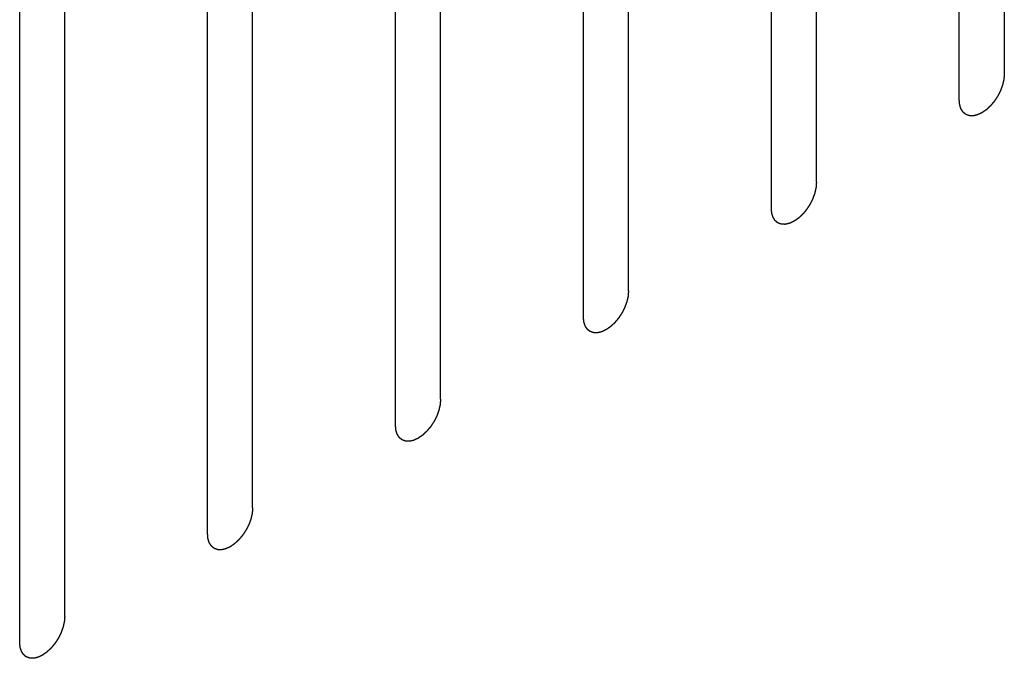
# Model space of a CAD drawing. Header units: inches. Extents: x 6 to 353, y 6 to 228.
# Tile 362 of 372: x 343.769 to 344.929, y 195.632 to 196.385. Entities that reach past the tile are written whole.
import ezdxf

# ---------------------------------------------------------------- set-up
doc = ezdxf.new("R2010")
doc.units = ezdxf.units.IN
doc.header["$LTSCALE"] = 19.946667
doc.header["$MEASUREMENT"] = 0
doc.linetypes.add('HIDDEN', pattern=[0.2, 0.1, -0.1])
doc.layers.add('08_ALL_COSMETICS', color=7, linetype='CONTINUOUS')

msp = doc.modelspace()

# ---------------------------------------------------------------- linework, layer by layer
at = {"layer": '08_ALL_COSMETICS', "color": 7, "linetype": 'HIDDEN'}
for p, q in [((344.9287, 196.3208), (344.9287, 197.2802)), ((344.8756, 196.2902), (344.8756, 197.2496)), ((344.7073, 196.1931), (344.7073, 197.1524)), ((344.6543, 196.1624), (344.6543, 197.1218)), ((344.486, 196.0653), (344.486, 197.0247)), ((344.433, 196.0347), (344.433, 196.994)), ((344.2647, 195.9375), (344.2647, 196.8969)), ((344.2117, 195.9069), (344.2117, 196.8663)), ((344.0434, 195.8097), (344.0434, 196.7691)), ((343.9903, 195.7791), (343.9903, 196.7385)), ((343.8221, 195.6819), (343.8221, 196.6413)), ((343.769, 195.6513), (343.769, 196.6107))]:
    msp.add_line(p, q, dxfattribs=at)
for points in [[(344.9287, 196.3208), (344.9286, 196.3198), (344.9285, 196.3182), (344.9283, 196.3164), (344.9282, 196.3154), (344.9282, 196.3146), (344.928, 196.3138), (344.9277, 196.3127), (344.9274, 196.3113), (344.9271, 196.3099), (344.9268, 196.3088), (344.9267, 196.308), (344.9264, 196.3072), (344.926, 196.3061), (344.9254, 196.3047), (344.925, 196.3033), (344.9245, 196.3022), (344.9243, 196.3013), (344.9238, 196.3005), (344.9233, 196.2994), (344.9226, 196.298), (344.9219, 196.2966), (344.9213, 196.2955), (344.9209, 196.2947), (344.9204, 196.2939), (344.9197, 196.2929), (344.9189, 196.2917), (344.9181, 196.2904), (344.9174, 196.2894), (344.9169, 196.2886), (344.9163, 196.2879), (344.9156, 196.287), (344.9146, 196.2859), (344.9137, 196.2847), (344.9129, 196.2838), (344.9124, 196.2831), (344.9117, 196.2826), (344.9109, 196.2818), (344.9099, 196.2808), (344.9088, 196.2799), (344.908, 196.2791), (344.9074, 196.2785), (344.9067, 196.2781), (344.9059, 196.2775), (344.9048, 196.2767), (344.9037, 196.276), (344.9029, 196.2754), (344.9025, 196.2751), (344.9021, 196.2749), (344.9018, 196.2748), (344.9014, 196.2746), (344.9006, 196.2742), (344.8996, 196.2737), (344.8985, 196.2732), (344.8978, 196.2729), (344.8973, 196.2727), (344.897, 196.2725), (344.8967, 196.2725), (344.8963, 196.2723), (344.8956, 196.2722), (344.8945, 196.2719), (344.8935, 196.2717), (344.8928, 196.2715), (344.8924, 196.2715), (344.892, 196.2714), (344.8918, 196.2714), (344.8914, 196.2714), (344.8907, 196.2714), (344.8898, 196.2715), (344.8888, 196.2715), (344.8881, 196.2715), (344.8878, 196.2715), (344.8875, 196.2715), (344.8872, 196.2716), (344.8869, 196.2718), (344.8863, 196.272), (344.8854, 196.2723), (344.8846, 196.2726), (344.884, 196.2728), (344.8837, 196.273), (344.8834, 196.273), (344.8832, 196.2732), (344.8829, 196.2734), (344.8824, 196.2738), (344.8818, 196.2744), (344.8811, 196.275), (344.8806, 196.2754), (344.8803, 196.2756), (344.8801, 196.2757), (344.88, 196.276), (344.8798, 196.2763), (344.8794, 196.2769), (344.8789, 196.2777), (344.8784, 196.2785), (344.878, 196.2791), (344.8778, 196.2794), (344.8777, 196.2796), (344.8776, 196.2799), (344.8774, 196.2803), (344.8772, 196.281), (344.8769, 196.282), (344.8766, 196.2831), (344.8764, 196.2838), (344.8763, 196.2842), (344.8761, 196.2844), (344.8761, 196.2848), (344.8761, 196.2853), (344.876, 196.2861), (344.8759, 196.2873), (344.8758, 196.2888), (344.8757, 196.2897), (344.8756, 196.2902)], [(344.7073, 196.1931), (344.7073, 196.192), (344.7071, 196.1905), (344.707, 196.1886), (344.7069, 196.1876), (344.7069, 196.1868), (344.7066, 196.186), (344.7064, 196.1849), (344.7061, 196.1835), (344.7058, 196.1822), (344.7055, 196.1811), (344.7054, 196.1802), (344.705, 196.1794), (344.7046, 196.1783), (344.7041, 196.1769), (344.7036, 196.1755), (344.7032, 196.1744), (344.7029, 196.1735), (344.7025, 196.1727), (344.7019, 196.1716), (344.7012, 196.1702), (344.7006, 196.1688), (344.7, 196.1678), (344.6996, 196.1669), (344.6991, 196.1662), (344.6984, 196.1651), (344.6976, 196.1639), (344.6967, 196.1626), (344.6961, 196.1616), (344.6956, 196.1608), (344.695, 196.1601), (344.6943, 196.1592), (344.6933, 196.1581), (344.6924, 196.1569), (344.6916, 196.156), (344.691, 196.1553), (344.6904, 196.1548), (344.6896, 196.154), (344.6885, 196.1531), (344.6875, 196.1521), (344.6867, 196.1513), (344.6861, 196.1507), (344.6854, 196.1503), (344.6845, 196.1497), (344.6834, 196.1489), (344.6824, 196.1482), (344.6816, 196.1477), (344.6812, 196.1474), (344.6808, 196.1471), (344.6805, 196.147), (344.6801, 196.1468), (344.6793, 196.1464), (344.6783, 196.1459), (344.6772, 196.1454), (344.6764, 196.1451), (344.676, 196.1449), (344.6757, 196.1447), (344.6754, 196.1447), (344.675, 196.1446), (344.6742, 196.1444), (344.6732, 196.1442), (344.6722, 196.1439), (344.6714, 196.1438), (344.671, 196.1437), (344.6707, 196.1436), (344.6704, 196.1436), (344.6701, 196.1436), (344.6694, 196.1437), (344.6684, 196.1437), (344.6675, 196.1437), (344.6668, 196.1437), (344.6664, 196.1438), (344.6661, 196.1437), (344.6659, 196.1439), (344.6656, 196.144), (344.665, 196.1442), (344.6641, 196.1445), (344.6633, 196.1448), (344.6627, 196.145), (344.6623, 196.1452), (344.6621, 196.1452), (344.6619, 196.1454), (344.6616, 196.1457), (344.6611, 196.1461), (344.6604, 196.1466), (344.6598, 196.1472), (344.6593, 196.1476), (344.659, 196.1478), (344.6588, 196.148), (344.6586, 196.1482), (344.6584, 196.1485), (344.6581, 196.1491), (344.6576, 196.1499), (344.6571, 196.1507), (344.6567, 196.1513), (344.6565, 196.1516), (344.6563, 196.1518), (344.6563, 196.1522), (344.6561, 196.1525), (344.6559, 196.1533), (344.6556, 196.1543), (344.6553, 196.1553), (344.6551, 196.156), (344.6549, 196.1564), (344.6548, 196.1567), (344.6548, 196.157), (344.6548, 196.1575), (344.6547, 196.1584), (344.6546, 196.1596), (344.6544, 196.161), (344.6544, 196.162), (344.6543, 196.1624)], [(344.486, 196.0653), (344.4859, 196.0642), (344.4858, 196.0627), (344.4857, 196.0609), (344.4856, 196.0598), (344.4856, 196.059), (344.4853, 196.0582), (344.4851, 196.0571), (344.4848, 196.0557), (344.4845, 196.0544), (344.4842, 196.0533), (344.4841, 196.0525), (344.4837, 196.0516), (344.4833, 196.0505), (344.4828, 196.0491), (344.4823, 196.0477), (344.4819, 196.0466), (344.4816, 196.0458), (344.4812, 196.0449), (344.4806, 196.0438), (344.4799, 196.0425), (344.4792, 196.0411), (344.4787, 196.04), (344.4783, 196.0391), (344.4777, 196.0384), (344.4771, 196.0374), (344.4763, 196.0361), (344.4754, 196.0348), (344.4747, 196.0338), (344.4743, 196.033), (344.4737, 196.0324), (344.4729, 196.0314), (344.472, 196.0303), (344.471, 196.0292), (344.4703, 196.0283), (344.4697, 196.0275), (344.4691, 196.027), (344.4683, 196.0262), (344.4672, 196.0253), (344.4662, 196.0243), (344.4654, 196.0236), (344.4648, 196.0229), (344.4641, 196.0225), (344.4632, 196.0219), (344.4621, 196.0212), (344.461, 196.0204), (344.4603, 196.0199), (344.4598, 196.0196), (344.4595, 196.0193), (344.4592, 196.0192), (344.4588, 196.019), (344.458, 196.0186), (344.4569, 196.0181), (344.4559, 196.0177), (344.4551, 196.0173), (344.4547, 196.0171), (344.4544, 196.0169), (344.454, 196.0169), (344.4536, 196.0168), (344.4529, 196.0166), (344.4519, 196.0164), (344.4508, 196.0162), (344.4501, 196.016), (344.4497, 196.0159), (344.4494, 196.0158), (344.4491, 196.0158), (344.4487, 196.0158), (344.4481, 196.0159), (344.4471, 196.0159), (344.4462, 196.0159), (344.4455, 196.016), (344.4451, 196.016), (344.4448, 196.016), (344.4446, 196.0161), (344.4442, 196.0162), (344.4436, 196.0164), (344.4428, 196.0167), (344.4419, 196.0171), (344.4413, 196.0173), (344.441, 196.0174), (344.4407, 196.0175), (344.4406, 196.0177), (344.4403, 196.0179), (344.4398, 196.0183), (344.4391, 196.0188), (344.4384, 196.0194), (344.4379, 196.0198), (344.4377, 196.02), (344.4375, 196.0202), (344.4373, 196.0205), (344.4371, 196.0208), (344.4368, 196.0213), (344.4362, 196.0221), (344.4357, 196.0229), (344.4354, 196.0235), (344.4352, 196.0238), (344.435, 196.024), (344.4349, 196.0244), (344.4348, 196.0248), (344.4346, 196.0255), (344.4343, 196.0265), (344.434, 196.0275), (344.4337, 196.0282), (344.4336, 196.0286), (344.4335, 196.0289), (344.4335, 196.0293), (344.4334, 196.0297), (344.4334, 196.0306), (344.4332, 196.0318), (344.4331, 196.0332), (344.433, 196.0342), (344.433, 196.0347)], [(344.2647, 195.9375), (344.2646, 195.9365), (344.2645, 195.9349), (344.2643, 195.9331), (344.2642, 195.932), (344.2642, 195.9313), (344.264, 195.9304), (344.2638, 195.9293), (344.2634, 195.928), (344.2631, 195.9266), (344.2629, 195.9255), (344.2627, 195.9247), (344.2624, 195.9238), (344.262, 195.9227), (344.2615, 195.9213), (344.261, 195.9199), (344.2606, 195.9188), (344.2603, 195.918), (344.2598, 195.9172), (344.2593, 195.9161), (344.2586, 195.9147), (344.2579, 195.9133), (344.2573, 195.9122), (344.257, 195.9113), (344.2564, 195.9106), (344.2558, 195.9096), (344.2549, 195.9083), (344.2541, 195.907), (344.2534, 195.906), (344.253, 195.9052), (344.2524, 195.9046), (344.2516, 195.9037), (344.2506, 195.9025), (344.2497, 195.9014), (344.2489, 195.9005), (344.2484, 195.8998), (344.2477, 195.8992), (344.2469, 195.8985), (344.2459, 195.8975), (344.2449, 195.8965), (344.244, 195.8958), (344.2434, 195.8952), (344.2428, 195.8947), (344.2419, 195.8941), (344.2408, 195.8934), (344.2397, 195.8926), (344.2389, 195.8921), (344.2385, 195.8918), (344.2382, 195.8915), (344.2379, 195.8914), (344.2374, 195.8912), (344.2367, 195.8909), (344.2356, 195.8904), (344.2345, 195.8899), (344.2338, 195.8895), (344.2334, 195.8893), (344.233, 195.8892), (344.2327, 195.8891), (344.2323, 195.889), (344.2316, 195.8888), (344.2306, 195.8886), (344.2295, 195.8884), (344.2288, 195.8882), (344.2284, 195.8881), (344.2281, 195.888), (344.2278, 195.8881), (344.2274, 195.8881), (344.2267, 195.8881), (344.2258, 195.8881), (344.2248, 195.8882), (344.2242, 195.8882), (344.2238, 195.8882), (344.2235, 195.8882), (344.2233, 195.8883), (344.2229, 195.8884), (344.2223, 195.8886), (344.2215, 195.889), (344.2206, 195.8893), (344.22, 195.8895), (344.2197, 195.8896), (344.2194, 195.8897), (344.2192, 195.8899), (344.2189, 195.8901), (344.2185, 195.8905), (344.2178, 195.8911), (344.2171, 195.8916), (344.2166, 195.892), (344.2164, 195.8923), (344.2161, 195.8924), (344.216, 195.8927), (344.2158, 195.893), (344.2154, 195.8936), (344.2149, 195.8944), (344.2144, 195.8952), (344.2141, 195.8957), (344.2139, 195.896), (344.2137, 195.8963), (344.2136, 195.8966), (344.2135, 195.897), (344.2133, 195.8977), (344.2129, 195.8987), (344.2126, 195.8997), (344.2124, 195.9004), (344.2123, 195.9008), (344.2122, 195.9011), (344.2122, 195.9015), (344.2121, 195.902), (344.212, 195.9028), (344.2119, 195.904), (344.2118, 195.9054), (344.2117, 195.9064), (344.2117, 195.9069)], [(344.0434, 195.8097), (344.0433, 195.8087), (344.0432, 195.8071), (344.043, 195.8053), (344.0429, 195.8042), (344.0429, 195.8035), (344.0427, 195.8026), (344.0424, 195.8016), (344.0421, 195.8002), (344.0418, 195.7988), (344.0416, 195.7977), (344.0414, 195.7969), (344.0411, 195.7961), (344.0407, 195.7949), (344.0402, 195.7935), (344.0397, 195.7922), (344.0392, 195.791), (344.039, 195.7902), (344.0385, 195.7894), (344.038, 195.7883), (344.0373, 195.7869), (344.0366, 195.7855), (344.036, 195.7844), (344.0356, 195.7836), (344.0351, 195.7828), (344.0344, 195.7818), (344.0336, 195.7805), (344.0328, 195.7793), (344.0321, 195.7782), (344.0316, 195.7775), (344.031, 195.7768), (344.0303, 195.7759), (344.0293, 195.7747), (344.0284, 195.7736), (344.0276, 195.7727), (344.0271, 195.772), (344.0264, 195.7715), (344.0256, 195.7707), (344.0246, 195.7697), (344.0235, 195.7688), (344.0227, 195.768), (344.0221, 195.7674), (344.0214, 195.767), (344.0206, 195.7663), (344.0195, 195.7656), (344.0184, 195.7648), (344.0176, 195.7643), (344.0172, 195.764), (344.0169, 195.7638), (344.0165, 195.7636), (344.0161, 195.7634), (344.0154, 195.7631), (344.0143, 195.7626), (344.0132, 195.7621), (344.0125, 195.7617), (344.012, 195.7615), (344.0117, 195.7614), (344.0114, 195.7613), (344.011, 195.7612), (344.0103, 195.7611), (344.0092, 195.7608), (344.0082, 195.7606), (344.0075, 195.7604), (344.0071, 195.7603), (344.0067, 195.7602), (344.0065, 195.7603), (344.0061, 195.7603), (344.0054, 195.7603), (344.0045, 195.7603), (344.0035, 195.7604), (344.0028, 195.7604), (344.0025, 195.7604), (344.0022, 195.7604), (344.0019, 195.7605), (344.0016, 195.7606), (344.001, 195.7609), (344.0001, 195.7612), (343.9993, 195.7615), (343.9987, 195.7617), (343.9984, 195.7618), (343.9981, 195.7619), (343.9979, 195.7621), (343.9976, 195.7623), (343.9972, 195.7627), (343.9965, 195.7633), (343.9958, 195.7639), (343.9953, 195.7642), (343.995, 195.7645), (343.9948, 195.7646), (343.9947, 195.7649), (343.9945, 195.7652), (343.9941, 195.7658), (343.9936, 195.7666), (343.9931, 195.7674), (343.9927, 195.7679), (343.9925, 195.7683), (343.9924, 195.7685), (343.9923, 195.7688), (343.9922, 195.7692), (343.9919, 195.7699), (343.9916, 195.7709), (343.9913, 195.7719), (343.9911, 195.7726), (343.991, 195.773), (343.9908, 195.7733), (343.9908, 195.7737), (343.9908, 195.7742), (343.9907, 195.775), (343.9906, 195.7762), (343.9905, 195.7777), (343.9904, 195.7786), (343.9903, 195.7791)], [(343.8221, 195.6819), (343.822, 195.6809), (343.8218, 195.6793), (343.8217, 195.6775), (343.8216, 195.6765), (343.8216, 195.6757), (343.8213, 195.6749), (343.8211, 195.6738), (343.8208, 195.6724), (343.8205, 195.671), (343.8202, 195.6699), (343.8201, 195.6691), (343.8197, 195.6683), (343.8193, 195.6672), (343.8188, 195.6658), (343.8183, 195.6644), (343.8179, 195.6633), (343.8177, 195.6624), (343.8172, 195.6616), (343.8167, 195.6605), (343.8159, 195.6591), (343.8153, 195.6577), (343.8147, 195.6566), (343.8143, 195.6558), (343.8138, 195.655), (343.8131, 195.654), (343.8123, 195.6527), (343.8115, 195.6515), (343.8108, 195.6505), (343.8103, 195.6497), (343.8097, 195.649), (343.809, 195.6481), (343.808, 195.647), (343.8071, 195.6458), (343.8063, 195.6449), (343.8057, 195.6442), (343.8051, 195.6437), (343.8043, 195.6429), (343.8032, 195.6419), (343.8022, 195.641), (343.8014, 195.6402), (343.8008, 195.6396), (343.8001, 195.6392), (343.7992, 195.6386), (343.7982, 195.6378), (343.7971, 195.6371), (343.7963, 195.6365), (343.7959, 195.6362), (343.7955, 195.636), (343.7952, 195.6359), (343.7948, 195.6357), (343.794, 195.6353), (343.793, 195.6348), (343.7919, 195.6343), (343.7911, 195.634), (343.7907, 195.6338), (343.7904, 195.6336), (343.7901, 195.6335), (343.7897, 195.6334), (343.7889, 195.6333), (343.7879, 195.633), (343.7869, 195.6328), (343.7862, 195.6326), (343.7857, 195.6326), (343.7854, 195.6325), (343.7851, 195.6325), (343.7848, 195.6325), (343.7841, 195.6325), (343.7831, 195.6326), (343.7822, 195.6326), (343.7815, 195.6326), (343.7811, 195.6326), (343.7809, 195.6326), (343.7806, 195.6327), (343.7803, 195.6329), (343.7797, 195.6331), (343.7788, 195.6334), (343.778, 195.6337), (343.7774, 195.6339), (343.777, 195.6341), (343.7768, 195.6341), (343.7766, 195.6343), (343.7763, 195.6345), (343.7758, 195.6349), (343.7751, 195.6355), (343.7745, 195.6361), (343.774, 195.6365), (343.7737, 195.6367), (343.7735, 195.6368), (343.7734, 195.6371), (343.7731, 195.6374), (343.7728, 195.638), (343.7723, 195.6388), (343.7718, 195.6396), (343.7714, 195.6402), (343.7712, 195.6405), (343.771, 195.6407), (343.771, 195.641), (343.7708, 195.6414), (343.7706, 195.6421), (343.7703, 195.6431), (343.77, 195.6442), (343.7698, 195.6449), (343.7696, 195.6453), (343.7695, 195.6455), (343.7695, 195.6459), (343.7695, 195.6464), (343.7694, 195.6472), (343.7693, 195.6484), (343.7691, 195.6499), (343.7691, 195.6508), (343.769, 195.6513)]]:
    msp.add_open_spline(points, degree=3, knots=[0, 0, 0, 0, 0.03125, 0.046875, 0.054688, 0.0625, 0.070312, 0.078125, 0.09375, 0.109375, 0.117188, 0.125, 0.132812, 0.140625, 0.15625, 0.171875, 0.179688, 0.1875, 0.195312, 0.203125, 0.21875, 0.234375, 0.242188, 0.25, 0.257812, 0.265625, 0.28125, 0.296875, 0.304688, 0.3125, 0.320312, 0.328125, 0.34375, 0.359375, 0.367188, 0.375, 0.382812, 0.390625, 0.40625, 0.421875, 0.429688, 0.4375, 0.445312, 0.453125, 0.46875, 0.484375, 0.492188, 0.496094, 0.5, 0.503906, 0.507812, 0.515625, 0.53125, 0.546875, 0.554688, 0.558594, 0.5625, 0.566406, 0.570312, 0.578125, 0.59375, 0.609375, 0.617188, 0.621094, 0.625, 0.628906, 0.632812, 0.640625, 0.65625, 0.671875, 0.679688, 0.683594, 0.6875, 0.691406, 0.695312, 0.703125, 0.71875, 0.734375, 0.742188, 0.746094, 0.75, 0.753906, 0.757812, 0.765625, 0.78125, 0.796875, 0.804688, 0.808594, 0.8125, 0.816406, 0.820312, 0.828125, 0.84375, 0.859375, 0.867188, 0.871094, 0.875, 0.878906, 0.882812, 0.890625, 0.90625, 0.921875, 0.929688, 0.933594, 0.9375, 0.941406, 0.945312, 0.953125, 0.96875, 0.984375, 1, 1, 1, 1], dxfattribs=at)

doc.saveas('drawing.dxf')
